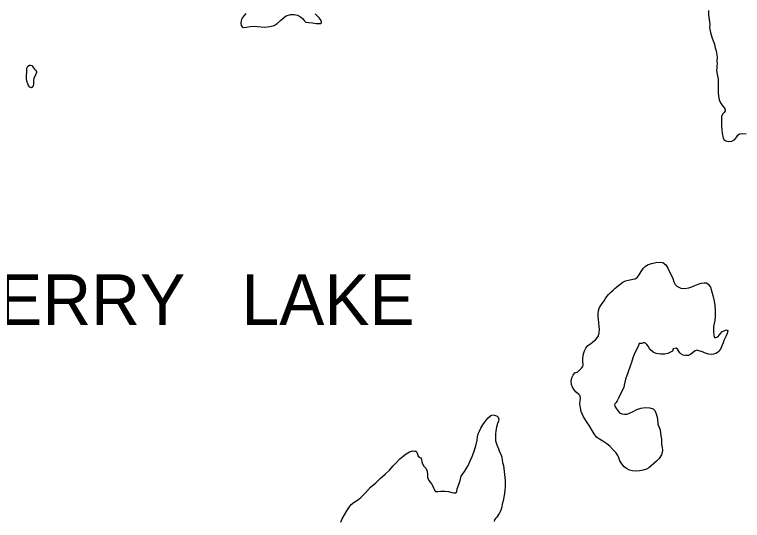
# Model space of a CAD drawing. Extents: x -939622 to -934222, y 1383701 to 1385301.
# Drawn here: x -936514.97 to -936492.18, y 1384681.72 to 1384697.56 of the extents above; entities that cross this region are included whole.
import ezdxf

# ---------------------------------------------------------------- set-up
doc = ezdxf.new("R2010")
doc.units = 0
doc.layers.add('Level 9', color=7, linetype='Continuous')

msp = doc.modelspace()

# ---------------------------------------------------------------- linework, layer by layer
at = {"layer": 'Level 9'}
for points in [[(-936507.729, 1384697.596), (-936507.781, 1384697.532), (-936507.828, 1384697.473), (-936507.865, 1384697.409), (-936507.876, 1384697.361), (-936507.883, 1384697.289), (-936507.875, 1384697.217), (-936507.841, 1384697.178), (-936507.808, 1384697.155), (-936507.706, 1384697.166), (-936507.595, 1384697.187), (-936507.485, 1384697.196), (-936507.373, 1384697.186), (-936507.241, 1384697.172), (-936507.142, 1384697.168), (-936506.98, 1384697.181), (-936506.84, 1384697.217), (-936506.745, 1384697.28), (-936506.645, 1384697.369), (-936506.557, 1384697.45), (-936506.466, 1384697.524), (-936506.326, 1384697.558), (-936506.215, 1384697.563), (-936506.112, 1384697.542), (-936506.018, 1384697.493), (-936505.948, 1384697.437), (-936505.898, 1384697.375), (-936505.849, 1384697.325), (-936505.768, 1384697.309), (-936505.641, 1384697.297), (-936505.524, 1384697.285), (-936505.443, 1384697.278), (-936505.392, 1384697.282), (-936505.359, 1384697.298), (-936505.37, 1384697.379), (-936505.426, 1384697.462), (-936505.5, 1384697.532), (-936505.558, 1384697.582)], [(-936493.249, 1384697.682), (-936493.243, 1384697.55), (-936493.227, 1384697.409)], [(-936493.227, 1384697.409), (-936493.202, 1384697.262), (-936493.218, 1384697.157), (-936493.184, 1384696.995), (-936493.144, 1384696.855), (-936493.096, 1384696.735), (-936493.061, 1384696.628), (-936493.031, 1384696.523), (-936493.005, 1384696.419), (-936492.981, 1384696.302), (-936492.978, 1384696.212), (-936492.979, 1384696.106), (-936492.977, 1384696.013), (-936492.981, 1384695.95), (-936492.988, 1384695.881), (-936492.99, 1384695.823), (-936492.982, 1384695.751), (-936492.969, 1384695.695), (-936492.947, 1384695.542)], [(-936514.438, 1384695.264), (-936514.484, 1384695.287), (-936514.525, 1384695.343), (-936514.55, 1384695.393), (-936514.577, 1384695.474), (-936514.589, 1384695.566), (-936514.592, 1384695.666), (-936514.585, 1384695.735), (-936514.582, 1384695.822), (-936514.581, 1384695.883), (-936514.549, 1384695.941), (-936514.502, 1384695.975), (-936514.466, 1384695.979), (-936514.424, 1384695.96), (-936514.396, 1384695.921), (-936514.374, 1384695.892), (-936514.339, 1384695.851), (-936514.305, 1384695.816), (-936514.283, 1384695.777), (-936514.276, 1384695.741), (-936514.295, 1384695.696), (-936514.321, 1384695.653)], [(-936514.321, 1384695.653), (-936514.363, 1384695.561), (-936514.367, 1384695.504), (-936514.369, 1384695.447), (-936514.368, 1384695.414), (-936514.369, 1384695.369), (-936514.38, 1384695.335), (-936514.394, 1384695.299), (-936514.438, 1384695.264)], [(-936492.947, 1384695.542), (-936492.937, 1384695.367), (-936492.94, 1384695.259), (-936492.942, 1384695.118), (-936492.93, 1384695.001), (-936492.907, 1384694.887), (-936492.856, 1384694.78), (-936492.782, 1384694.682), (-936492.732, 1384694.617), (-936492.724, 1384694.548), (-936492.756, 1384694.493), (-936492.806, 1384694.444), (-936492.834, 1384694.371), (-936492.836, 1384694.23), (-936492.836, 1384694.079), (-936492.829, 1384693.95), (-936492.821, 1384693.842), (-936492.787, 1384693.696), (-936492.765, 1384693.648), (-936492.698, 1384693.604), (-936492.616, 1384693.588), (-936492.512, 1384693.597), (-936492.423, 1384693.653), (-936492.356, 1384693.736), (-936492.324, 1384693.785), (-936492.274, 1384693.828), (-936492.193, 1384693.839), (-936492.061, 1384693.821)], [(-936496.023, 1384689.106), (-936495.929, 1384689.18), (-936495.846, 1384689.218), (-936495.745, 1384689.248), (-936495.616, 1384689.272), (-936495.542, 1384689.289), (-936495.482, 1384689.326), (-936495.419, 1384689.415), (-936495.355, 1384689.513), (-936495.285, 1384689.608), (-936495.23, 1384689.672), (-936495.15, 1384689.728), (-936495.025, 1384689.767), (-936494.891, 1384689.795), (-936494.753, 1384689.807), (-936494.669, 1384689.797), (-936494.577, 1384689.721), (-936494.52, 1384689.62), (-936494.46, 1384689.504), (-936494.407, 1384689.391), (-936494.359, 1384689.293), (-936494.327, 1384689.191), (-936494.288, 1384689.105), (-936494.233, 1384689.052), (-936494.115, 1384688.998), (-936493.991, 1384688.986), (-936493.86, 1384689.001), (-936493.761, 1384689.034), (-936493.672, 1384689.075), (-936493.565, 1384689.116), (-936493.47, 1384689.146), (-936493.383, 1384689.16), (-936493.308, 1384689.162), (-936493.25, 1384689.118), (-936493.185, 1384689.026), (-936493.112, 1384688.763), (-936493.066, 1384688.581), (-936493.051, 1384688.455), (-936493.038, 1384688.293), (-936493.036, 1384688.118), (-936493.048, 1384687.986), (-936493.067, 1384687.889), (-936493.092, 1384687.798), (-936493.092, 1384687.708), (-936493.084, 1384687.618), (-936493.073, 1384687.531), (-936493.066, 1384687.471), (-936493.059, 1384687.453), (-936493.02, 1384687.445), (-936492.951, 1384687.468), (-936492.896, 1384687.532), (-936492.861, 1384687.584), (-936492.826, 1384687.624), (-936492.767, 1384687.662), (-936492.684, 1384687.685), (-936492.644, 1384687.665), (-936492.66, 1384687.571), (-936492.694, 1384687.501), (-936492.72, 1384687.443), (-936492.763, 1384687.358), (-936492.788, 1384687.285), (-936492.87, 1384687.088), (-936492.916, 1384687.023), (-936492.966, 1384686.974), (-936493.011, 1384686.952), (-936493.088, 1384686.929), (-936493.166, 1384686.915), (-936493.247, 1384686.928), (-936493.308, 1384686.945), (-936493.371, 1384686.967), (-936493.435, 1384686.996), (-936493.544, 1384687.035), (-936493.601, 1384687.052), (-936493.664, 1384687.035), (-936493.741, 1384686.973), (-936493.805, 1384686.918), (-936493.871, 1384686.889), (-936493.909, 1384686.885), (-936493.961, 1384686.89), (-936494.033, 1384686.9), (-936494.112, 1384686.934), (-936494.143, 1384686.973), (-936494.183, 1384687.026), (-936494.217, 1384687.079), (-936494.257, 1384687.114), (-936494.347, 1384687.091), (-936494.375, 1384687.024), (-936494.434, 1384686.987), (-936494.52, 1384686.952), (-936494.625, 1384686.931), (-936494.736, 1384686.928), (-936494.88, 1384686.946), (-936494.98, 1384686.986), (-936495.057, 1384687.059), (-936495.094, 1384687.106), (-936495.132, 1384687.175), (-936495.172, 1384687.228), (-936495.213, 1384687.272), (-936495.252, 1384687.283), (-936495.294, 1384687.279), (-936495.303, 1384687.27)], [(-936494.718, 1384684.261), (-936494.711, 1384684.098), (-936494.697, 1384684.006), (-936494.689, 1384683.924), (-936494.69, 1384683.843), (-936494.718, 1384683.77), (-936494.793, 1384683.663), (-936494.872, 1384683.577), (-936494.951, 1384683.503), (-936495.034, 1384683.435), (-936495.116, 1384683.373), (-936495.181, 1384683.323), (-936495.285, 1384683.29), (-936495.39, 1384683.276), (-936495.519, 1384683.267), (-936495.624, 1384683.273), (-936495.721, 1384683.298), (-936495.812, 1384683.347), (-936495.879, 1384683.4), (-936495.957, 1384683.497), (-936496.016, 1384683.592), (-936496.048, 1384683.681), (-936496.083, 1384683.759), (-936496.145, 1384683.844), (-936496.235, 1384683.944), (-936496.333, 1384684.044), (-936496.425, 1384684.123), (-936496.547, 1384684.199), (-936496.66, 1384684.265), (-936496.749, 1384684.332), (-936496.823, 1384684.436), (-936496.883, 1384684.534), (-936496.961, 1384684.664), (-936497.058, 1384684.821), (-936497.167, 1384684.981), (-936497.228, 1384685.13), (-936497.252, 1384685.25), (-936497.267, 1384685.37), (-936497.263, 1384685.475), (-936497.256, 1384685.547), (-936497.258, 1384685.62), (-936497.304, 1384685.664), (-936497.384, 1384685.74), (-936497.446, 1384685.811), (-936497.499, 1384685.89), (-936497.537, 1384685.98), (-936497.548, 1384686.079), (-936497.527, 1384686.185), (-936497.484, 1384686.273), (-936497.423, 1384686.338), (-936497.336, 1384686.376), (-936497.284, 1384686.428), (-936497.219, 1384686.487), (-936497.181, 1384686.542), (-936497.168, 1384686.608), (-936497.173, 1384686.695), (-936497.173, 1384686.801), (-936497.155, 1384686.937), (-936497.128, 1384687.036), (-936497.085, 1384687.119), (-936497.018, 1384687.196), (-936496.941, 1384687.255), (-936496.864, 1384687.311), (-936496.785, 1384687.376), (-936496.726, 1384687.434), (-936496.689, 1384687.504), (-936496.664, 1384687.598), (-936496.658, 1384687.698), (-936496.666, 1384687.797), (-936496.681, 1384687.92), (-936496.687, 1384688.016), (-936496.695, 1384688.109), (-936496.7, 1384688.19), (-936496.69, 1384688.289), (-936496.657, 1384688.386), (-936496.573, 1384688.518), (-936496.515, 1384688.6), (-936496.454, 1384688.689), (-936496.373, 1384688.79), (-936496.308, 1384688.855), (-936496.232, 1384688.929), (-936496.165, 1384688.994), (-936496.023, 1384689.106)], [(-936495.303, 1384687.27), (-936495.326, 1384687.257), (-936495.356, 1384687.257), (-936495.38, 1384687.262), (-936495.41, 1384687.258), (-936495.45, 1384687.164), (-936495.547, 1384686.972), (-936495.609, 1384686.811), (-936495.651, 1384686.669), (-936495.682, 1384686.581), (-936495.769, 1384686.338), (-936495.839, 1384686.141), (-936495.858, 1384686.053), (-936495.879, 1384685.953), (-936495.899, 1384685.887), (-936495.979, 1384685.722), (-936496.053, 1384685.567), (-936496.101, 1384685.461), (-936496.13, 1384685.415), (-936496.168, 1384685.378), (-936496.188, 1384685.344), (-936496.181, 1384685.296), (-936496.125, 1384685.211), (-936496.026, 1384685.09), (-936495.953, 1384685.055), (-936495.878, 1384685.048), (-936495.785, 1384685.053), (-936495.696, 1384685.092), (-936495.601, 1384685.136), (-936495.491, 1384685.19), (-936495.366, 1384685.232), (-936495.226, 1384685.256), (-936495.081, 1384685.242), (-936494.976, 1384685.211), (-936494.923, 1384685.164), (-936494.879, 1384685.057), (-936494.845, 1384684.91), (-936494.826, 1384684.736), (-936494.761, 1384684.557), (-936494.739, 1384684.371), (-936494.718, 1384684.261)], [(-936501.106, 1384682.708), (-936501.064, 1384682.851), (-936501.019, 1384682.975), (-936500.984, 1384683.111), (-936500.879, 1384683.252), (-936500.778, 1384683.417), (-936500.696, 1384683.603), (-936500.639, 1384683.727), (-936500.588, 1384683.858), (-936500.527, 1384684.061), (-936500.486, 1384684.233), (-936500.474, 1384684.342), (-936500.452, 1384684.43), (-936500.415, 1384684.515), (-936500.366, 1384684.612), (-936500.303, 1384684.713), (-936500.259, 1384684.783), (-936500.19, 1384684.872), (-936500.137, 1384684.937), (-936500.058, 1384685.002), (-936499.983, 1384685.028), (-936499.914, 1384685.008), (-936499.859, 1384684.988), (-936499.828, 1384684.953), (-936499.809, 1384684.887), (-936499.813, 1384684.827), (-936499.847, 1384684.751), (-936499.875, 1384684.642), (-936499.896, 1384684.527), (-936499.908, 1384684.425), (-936499.912, 1384684.313), (-936499.912, 1384684.214), (-936499.873, 1384684.092), (-936499.819, 1384683.961), (-936499.781, 1384683.871), (-936499.746, 1384683.797), (-936499.714, 1384683.704), (-936499.705, 1384683.617), (-936499.688, 1384683.531), (-936499.662, 1384683.438), (-936499.631, 1384683.162), (-936499.611, 1384682.97), (-936499.612, 1384682.862), (-936499.609, 1384682.762), (-936499.619, 1384682.675), (-936499.634, 1384682.566), (-936499.652, 1384682.446), (-936499.674, 1384682.334), (-936499.701, 1384682.231), (-936499.717, 1384682.149), (-936499.733, 1384682.074), (-936499.753, 1384682.01), (-936499.796, 1384681.934), (-936499.836, 1384681.876), (-936499.874, 1384681.827), (-936499.909, 1384681.781), (-936499.938, 1384681.735), (-936499.949, 1384681.689)], [(-936504.757, 1384681.667), (-936504.714, 1384681.77), (-936504.642, 1384681.895), (-936504.567, 1384682.018), (-936504.489, 1384682.14), (-936504.428, 1384682.223), (-936504.334, 1384682.294), (-936504.23, 1384682.36), (-936504.124, 1384682.443), (-936503.978, 1384682.585), (-936503.823, 1384682.766), (-936503.653, 1384682.9), (-936503.521, 1384683.029), (-936503.362, 1384683.172), (-936503.227, 1384683.295), (-936503.11, 1384683.433), (-936503.034, 1384683.516), (-936502.909, 1384683.646), (-936502.806, 1384683.735), (-936502.712, 1384683.81), (-936502.608, 1384683.867), (-936502.51, 1384683.896), (-936502.446, 1384683.892), (-936502.407, 1384683.886), (-936502.377, 1384683.854), (-936502.351, 1384683.795), (-936502.329, 1384683.735), (-936502.289, 1384683.703), (-936502.252, 1384683.677), (-936502.224, 1384683.632), (-936502.216, 1384683.566), (-936502.199, 1384683.488), (-936502.156, 1384683.42), (-936502.097, 1384683.355), (-936502.053, 1384683.26), (-936502.044, 1384683.17), (-936502.039, 1384683.068), (-936502.001, 1384682.973), (-936501.914, 1384682.87), (-936501.854, 1384682.757), (-936501.816, 1384682.67), (-936501.788, 1384682.632), (-936501.716, 1384682.622), (-936501.623, 1384682.633), (-936501.497, 1384682.636), (-936501.38, 1384682.627), (-936501.274, 1384682.599), (-936501.22, 1384682.582), (-936501.162, 1384682.581), (-936501.121, 1384682.618), (-936501.106, 1384682.708)]]:
    msp.add_lwpolyline(points, dxfattribs=at)

# ---------------------------------------------------------------- texts
msp.add_text('GREERS   FERRY   LAKE', height=1.584, dxfattribs=at).set_placement((-936527.514, 1384687.839))

doc.saveas('drawing.dxf')
